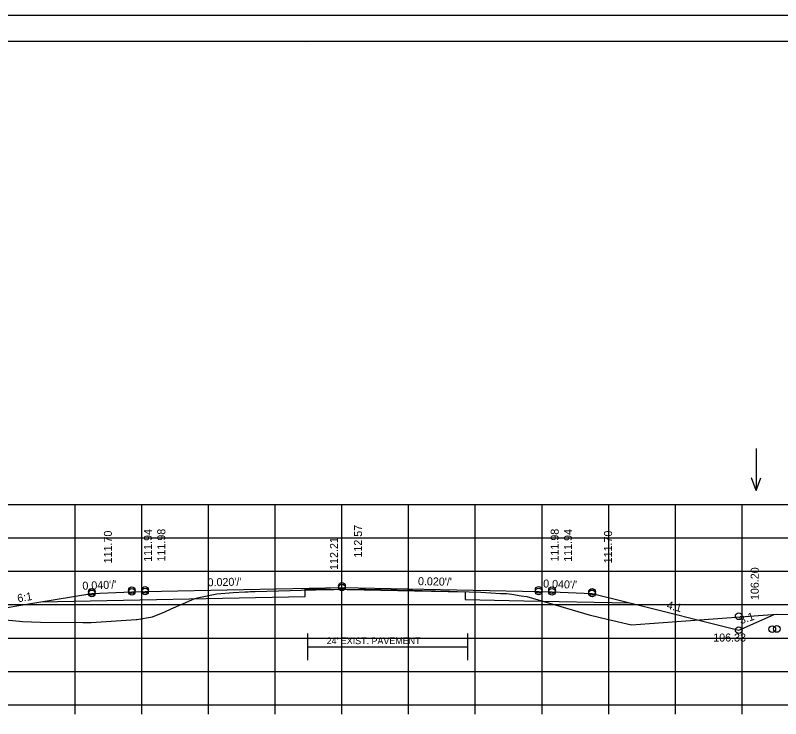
# Model space of a CAD drawing. Extents: x 1175611 to 1176402, y -433344 to -416213.
# Drawn here: x 1175732 to 1175846.8, y -424275.4 to -424170 of the extents above; entities that cross this region are included whole.
import ezdxf

# ---------------------------------------------------------------- set-up
doc = ezdxf.new("R2010")
doc.units = 0
for name, color, linetype in [('R_Alt Surface', 7, 'Continuous'), ('R_Axis', 7, 'Continuous'), ('R_Border', 7, 'Continuous'), ('R_Exist Surface', 7, 'Continuous'), ('R_Fin Surface', 7, 'Continuous'), ('R_Grid', 7, 'Continuous'), ('R_No Plot', 7, 'Continuous'), ('R_Water Annot', 7, 'Continuous'), ('R_Xsect Elev', 7, 'Continuous'), ('R_Xsect Slope', 7, 'Continuous')]:
    doc.layers.add(name, color=color, linetype=linetype)

msp = doc.modelspace()

# ---------------------------------------------------------------- linework, layer by layer
at = {"layer": 'R_Alt Surface'}
msp.add_line((1175775.86, -424264.66), (1175799.86, -424264.66), dxfattribs=at)
for points in [[(1175735.79, -424257.94), (1175775.44, -424257.15), (1175775.44, -424255.98), (1175776.72, -424255.96), (1175799.44, -424256.41), (1175799.44, -424257.58), (1175808.22, -424257.76), (1175824.11, -424258.07)], [(1175775.86, -424266.66), (1175775.86, -424262.66)], [(1175799.86, -424266.66), (1175799.86, -424262.66)]]:
    msp.add_lwpolyline(points, dxfattribs=at)
at = {"layer": 'R_Axis'}
for p, q in [((1175640.97, -424273.35), (1175920.97, -424273.35)), ((1175740.97, -424274.75), (1175740.97, -424273.35)), ((1175750.97, -424274.75), (1175750.97, -424273.35)), ((1175760.97, -424274.75), (1175760.97, -424273.35)), ((1175770.97, -424274.75), (1175770.97, -424273.35)), ((1175780.97, -424274.75), (1175780.97, -424273.35)), ((1175790.97, -424274.75), (1175790.97, -424273.35)), ((1175800.97, -424274.75), (1175800.97, -424273.35)), ((1175810.97, -424274.75), (1175810.97, -424273.35)), ((1175820.97, -424274.75), (1175820.97, -424273.35)), ((1175830.97, -424274.75), (1175830.97, -424273.35)), ((1175840.97, -424274.75), (1175840.97, -424273.35))]:
    msp.add_line(p, q, dxfattribs=at)
at = {"layer": 'R_Border'}
for p, q in [((1175622.97, -424173.89), (1175939.15, -424173.89)), ((1175775.49, -424174.15), (1175775.49, -424174.15)), ((1175775.49, -424174.15), (1175775.49, -424174.15))]:
    msp.add_line(p, q, dxfattribs=at)
at = {"layer": 'R_Exist Surface'}
msp.add_lwpolyline([(1175726.76, -424260.28), (1175732.59, -424260.84), (1175733.07, -424260.86), (1175735.76, -424260.97), (1175742.13, -424261.01), (1175743.35, -424261.02), (1175750.11, -424260.59), (1175750.15, -424260.58), (1175750.19, -424260.58), (1175752.56, -424260.17), (1175754.43, -424259.43), (1175755.37, -424259), (1175757.19, -424258.18), (1175758.92, -424257.41), (1175759.53, -424257.28), (1175762.22, -424256.73), (1175764.63, -424256.55), (1175766.42, -424256.43), (1175766.9, -424256.41), (1175767.22, -424256.39), (1175767.95, -424256.37), (1175773.2, -424256.21), (1175774.84, -424256.17), (1175777, -424256.12), (1175778.2, -424256.1), (1175779.15, -424256.08), (1175779.76, -424256.06), (1175783.61, -424256.04), (1175784.49, -424256.03), (1175789.24, -424256.13), (1175790.64, -424256.16), (1175791.53, -424256.19), (1175794.44, -424256.27), (1175795, -424256.28), (1175797.15, -424256.33), (1175798.31, -424256.38), (1175801.79, -424256.5), (1175803.3, -424256.58), (1175804.75, -424256.66), (1175805.63, -424256.7), (1175806.42, -424256.79), (1175807.86, -424257.01), (1175808.68, -424257.12), (1175812.92, -424258.38), (1175818.05, -424259.87), (1175820.95, -424260.56), (1175824.38, -424261.37), (1175827.11, -424261.17), (1175846.16, -424259.79), (1175883.27, -424259.89)], dxfattribs=at)
at = {"layer": 'R_Fin Surface'}
msp.add_lwpolyline([(1175709.58, -424259.84), (1175716.27, -424262.07), (1175721.47, -424260.33), (1175735.2, -424258.04), (1175743.47, -424256.66), (1175749.47, -424256.42), (1175751.47, -424256.38), (1175780.97, -424255.79), (1175810.47, -424256.38), (1175812.47, -424256.42), (1175818.47, -424256.66), (1175823.75, -424257.98), (1175840.47, -424262.16), (1175845.77, -424259.85)], dxfattribs=at)
at = {"layer": 'R_Grid'}
for p, q in [((1175640.97, -424243.35), (1175920.97, -424243.35)), ((1175740.97, -424273.35), (1175740.97, -424243.35)), ((1175750.97, -424273.35), (1175750.97, -424243.35)), ((1175760.97, -424273.35), (1175760.97, -424243.35)), ((1175770.97, -424273.35), (1175770.97, -424243.35)), ((1175780.97, -424273.35), (1175780.97, -424243.35)), ((1175790.97, -424273.35), (1175790.97, -424243.35)), ((1175800.97, -424273.35), (1175800.97, -424243.35)), ((1175810.97, -424273.35), (1175810.97, -424243.35)), ((1175820.97, -424273.35), (1175820.97, -424243.35)), ((1175830.97, -424273.35), (1175830.97, -424243.35)), ((1175840.97, -424273.35), (1175840.97, -424243.35)), ((1175640.97, -424248.35), (1175920.97, -424248.35)), ((1175640.97, -424253.35), (1175920.97, -424253.35)), ((1175640.97, -424258.35), (1175920.97, -424258.35)), ((1175640.97, -424263.35), (1175920.97, -424263.35)), ((1175640.97, -424268.35), (1175920.97, -424268.35)), ((1175640.97, -424273.35), (1175920.97, -424273.35))]:
    msp.add_line(p, q, dxfattribs=at)
at = {"layer": 'R_No Plot'}
msp.add_line((1175610.57, -424170), (1175943.91, -424170), dxfattribs=at)
msp.add_lwpolyline([(1175610.57, -424170), (1175943.91, -424170), (1175943.91, -424383.34), (1175610.57, -424383.34)], close=True, dxfattribs=at)
for centre in [(1175749.47, -424256.18), (1175751.47, -424256.14), (1175780.97, -424255.55), (1175780.97, -424255.79), (1175810.47, -424256.14), (1175812.47, -424256.18), (1175743.47, -424256.42), (1175743.47, -424256.66), (1175749.47, -424256.42), (1175751.47, -424256.38), (1175810.47, -424256.38), (1175812.47, -424256.42), (1175818.47, -424256.42), (1175818.47, -424256.66), (1175840.47, -424260.09), (1175840.47, -424262.16), (1175845.5, -424262.01), (1175846.19, -424261.99)]:
    msp.add_circle(centre, 0.5, dxfattribs=at)
at = {"layer": 'R_Water Annot'}
for p, q in [((1175843.06, -424234.96), (1175843.06, -424241.25)), ((1175843.06, -424241.25), (1175842.36, -424239.32)), ((1175843.06, -424241.25), (1175843.76, -424239.32))]:
    msp.add_line(p, q, dxfattribs=at)

# ---------------------------------------------------------------- texts
at = {"layer": 'R_Alt Surface'}
msp.add_text("24' EXIST. PAVEMENT", height=1, dxfattribs=at).set_placement((1175778.68, -424264.27))
at = {"layer": 'R_Xsect Elev'}
for s, p in [('112.57', (1175783.97, -424251.29)), ('111.70', (1175746.47, -424252.16)), ('111.94', (1175752.47, -424251.92)), ('111.98', (1175754.47, -424251.88)), ('111.98', (1175813.47, -424251.88)), ('111.94', (1175815.47, -424251.92)), ('111.70', (1175821.47, -424252.16)), ('112.21', (1175780.37, -424253.14)), ('106.20', (1175843.47, -424257.66))]:
    msp.add_text(s, height=1.2, rotation=90, dxfattribs=at).set_placement(p)
msp.add_text('106.33', height=1.2, dxfattribs=at).set_placement((1175836.65, -424263.88))
at = {"layer": 'R_Xsect Slope'}
for s, rotation, p in [("0.020'/'", 1.1458, (1175760.83, -424255.6)), ("0.020'/'", 358.8542, (1175792.36, -424255.42)), ("0.040'/'", 357.7094, (1175811.12, -424255.77)), ("0.040'/'", 2.2906, (1175742.07, -424256.12)), ('6:1', 9.4623, (1175732.39, -424258)), ('4:1', 345.9638, (1175829.59, -424258.93)), ('3:1', 18.4349, (1175840.79, -424261.29))]:
    msp.add_text(s, height=1.2, rotation=rotation, dxfattribs=at).set_placement(p)

doc.saveas('drawing.dxf')
